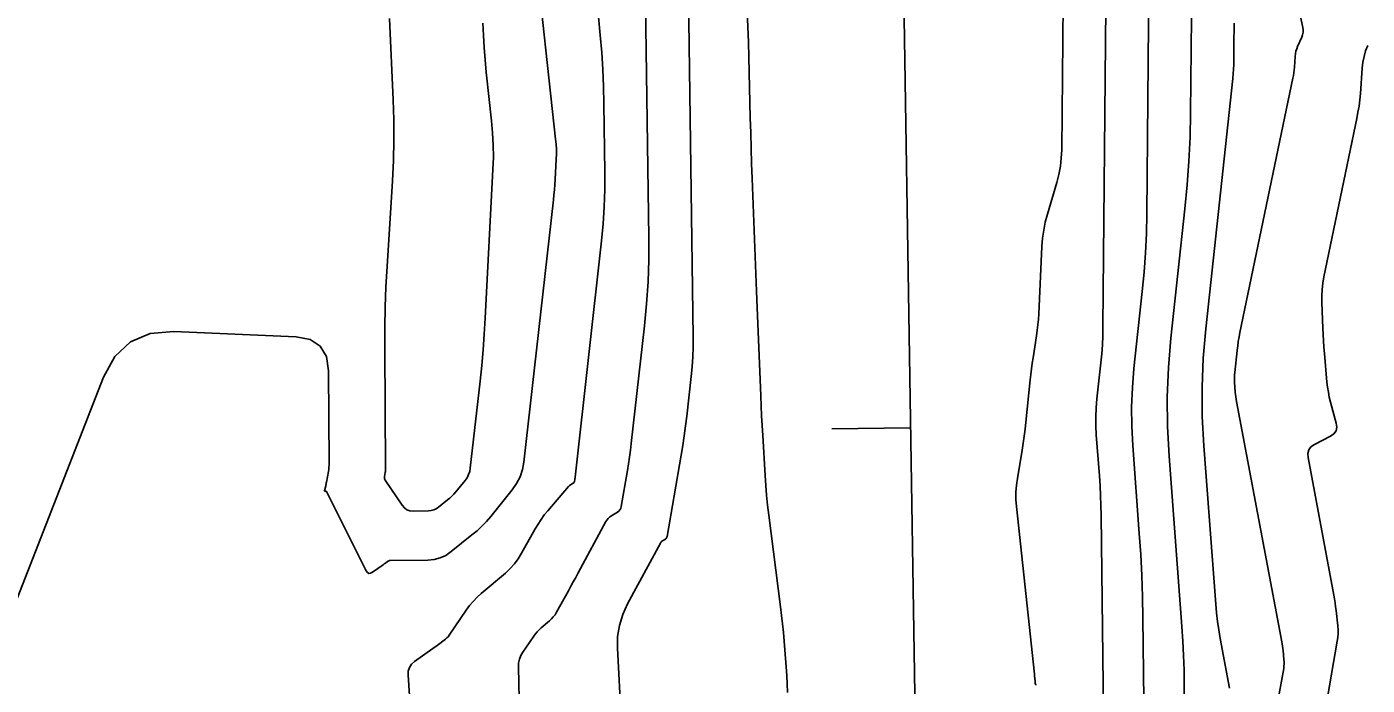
# Model space of a CAD drawing. Extents: x 1768942 to 1774819, y 723037 to 732099.
# Drawn here: x 1770759.9 to 1770861.8, y 724417.7 to 724467.7 of the extents above; entities that cross this region are included whole.
import ezdxf

# ---------------------------------------------------------------- set-up
doc = ezdxf.new("R2010")
doc.units = 0
doc.layers.add('R_Contours', color=7, linetype='Continuous')
doc.layers.add('R_Horz Alg', color=7, linetype='Continuous')

msp = doc.modelspace()

# ---------------------------------------------------------------- linework, layer by layer
at = {"layer": 'R_Contours'}
for points in [[(1770838.8, 724486.27), (1770838.55, 724458.38), (1770838.52, 724457.75), (1770838.45, 724457.14), (1770838.34, 724456.52), (1770838.18, 724455.92), (1770837.46, 724453.51), (1770837.3, 724452.9), (1770837.18, 724452.29), (1770837.09, 724451.67), (1770837.04, 724451.05), (1770836.8, 724445.94), (1770836.78, 724445.52), (1770836.74, 724445.1), (1770836.69, 724444.68), (1770836.63, 724444.26), (1770836.37, 724442.59), (1770836.3, 724442.17), (1770836.25, 724441.75), (1770836.19, 724441.33), (1770836.15, 724440.91), (1770835.83, 724437.7), (1770835.77, 724437.17), (1770835.7, 724436.63), (1770835.62, 724436.1), (1770835.54, 724435.56), (1770835.18, 724433.43), (1770835.11, 724432.9), (1770835.07, 724432.37), (1770835.07, 724431.83), (1770835.11, 724431.29), (1770836.47, 724418.54), (1770836.48, 724418.48), (1770836.48, 724418.42), (1770836.49, 724418.36), (1770836.5, 724418.3), (1770836.52, 724417.97), (1770836.53, 724417.95), (1770836.53, 724417.93), (1770836.53, 724417.91), (1770836.54, 724417.88), (1770836.56, 724417.8), (1770836.57, 724417.77), (1770836.57, 724417.75), (1770836.57, 724417.73), (1770836.57, 724417.71)], [(1770842, 724480.04), (1770841.68, 724444.95), (1770841.67, 724444.26), (1770841.64, 724443.58), (1770841.59, 724442.89), (1770841.52, 724442.21), (1770841.23, 724439.48), (1770841.17, 724438.79), (1770841.14, 724438.11), (1770841.15, 724437.42), (1770841.18, 724436.74), (1770841.42, 724433.62), (1770841.47, 724432.87), (1770841.5, 724432.12), (1770841.53, 724431.37), (1770841.55, 724430.62), (1770841.95, 724396.23)], [(1770805.04, 724415.15), (1770804.77, 724420.53), (1770804.78, 724421.41), (1770804.92, 724422.26), (1770805.17, 724423.09), (1770805.53, 724423.89), (1770808.03, 724428.5), (1770808.06, 724428.56), (1770808.1, 724428.61), (1770808.14, 724428.65), (1770808.2, 724428.69), (1770808.42, 724428.82), (1770808.47, 724428.86), (1770808.5, 724428.9), (1770808.53, 724428.96), (1770808.55, 724429.02), (1770809.61, 724435.18), (1770809.73, 724435.92), (1770809.85, 724436.67), (1770809.95, 724437.41), (1770810.04, 724438.16), (1770810.37, 724441.16), (1770810.44, 724441.9), (1770810.49, 724442.65), (1770810.52, 724443.41), (1770810.52, 724444.16), (1770810.04, 724479.31)], [(1770789.44, 724409.6), (1770788.84, 724418.47), (1770788.86, 724418.78), (1770788.95, 724419.06), (1770789.1, 724419.3), (1770789.34, 724419.51), (1770790.73, 724420.49), (1770790.84, 724420.57), (1770790.95, 724420.65), (1770791.05, 724420.73), (1770791.16, 724420.81), (1770791.6, 724421.13), (1770791.7, 724421.21), (1770791.8, 724421.3), (1770791.89, 724421.4), (1770791.97, 724421.51), (1770793.27, 724423.41), (1770793.52, 724423.76), (1770793.8, 724424.08), (1770794.09, 724424.39), (1770794.41, 724424.68), (1770796.25, 724426.23), (1770796.61, 724426.57), (1770796.93, 724426.93), (1770797.22, 724427.32), (1770797.48, 724427.74), (1770798.51, 724429.6), (1770798.73, 724429.96), (1770798.96, 724430.31), (1770799.2, 724430.65), (1770799.47, 724430.97), (1770801.04, 724432.8), (1770801.08, 724432.84), (1770801.12, 724432.88), (1770801.16, 724432.91), (1770801.2, 724432.94), (1770801.41, 724433.07), (1770801.44, 724433.09), (1770801.47, 724433.12), (1770801.48, 724433.15), (1770801.49, 724433.19), (1770801.52, 724433.35), (1770801.53, 724433.39), (1770801.53, 724433.43), (1770801.54, 724433.47), (1770801.54, 724433.51), (1770803.55, 724451.47), (1770803.68, 724452.77), (1770803.76, 724454.07), (1770803.81, 724455.37), (1770803.81, 724456.67), (1770803.74, 724461.89), (1770803.71, 724463.19), (1770803.65, 724464.49), (1770803.57, 724465.79), (1770803.46, 724467.09), (1770802.38, 724478.89)], [(1770798.46, 724473.92), (1770800.06, 724459.21), (1770800.1, 724458.82), (1770800.12, 724458.44), (1770800.12, 724458.06), (1770800.11, 724457.67), (1770800.03, 724456.13), (1770800.01, 724455.75), (1770799.98, 724455.36), (1770799.94, 724454.98), (1770799.9, 724454.59), (1770797.65, 724434.66), (1770797.55, 724434.09), (1770797.36, 724433.54), (1770797.1, 724433.03), (1770796.76, 724432.55), (1770795.13, 724430.54), (1770794.8, 724430.16), (1770794.45, 724429.8), (1770794.09, 724429.45), (1770793.7, 724429.13), (1770792.11, 724427.86), (1770791.71, 724427.58), (1770791.28, 724427.39), (1770790.83, 724427.27), (1770790.35, 724427.22), (1770787.49, 724427.18), (1770787.43, 724427.18), (1770787.38, 724427.17), (1770787.34, 724427.15), (1770787.29, 724427.12), (1770787.12, 724426.99), (1770787.08, 724426.96), (1770787.03, 724426.93), (1770786.99, 724426.9), (1770786.95, 724426.87), (1770786.13, 724426.29), (1770785.99, 724426.22), (1770785.87, 724426.21), (1770785.76, 724426.28), (1770785.67, 724426.41), (1770782.64, 724432.42), (1770782.63, 724432.44), (1770782.62, 724432.45), (1770782.6, 724432.45), (1770782.59, 724432.45), (1770782.52, 724432.44), (1770782.51, 724432.44), (1770782.5, 724432.45), (1770782.5, 724432.45), (1770782.5, 724432.47), (1770782.58, 724432.86), (1770782.59, 724432.93), (1770782.61, 724433), (1770782.62, 724433.08), (1770782.63, 724433.15), (1770782.79, 724433.95), (1770782.81, 724434.11), (1770782.83, 724434.27), (1770782.84, 724434.43), (1770782.85, 724434.59), (1770782.8, 724441.61), (1770782.64, 724442.69), (1770782.17, 724443.48), (1770781.41, 724443.97), (1770780.33, 724444.17), (1770771.03, 724444.59), (1770769.22, 724444.44), (1770767.73, 724443.81), (1770766.55, 724442.7), (1770765.68, 724441.11), (1770758.54, 724422.8)], [(1770844.92, 724406.17), (1770844.73, 724422.83), (1770844.69, 724424.43), (1770844.64, 724426.04), (1770844.56, 724427.64), (1770844.45, 724429.25), (1770843.95, 724435.93), (1770843.87, 724437.39), (1770843.86, 724438.86), (1770843.92, 724440.32), (1770844.04, 724441.78), (1770844.67, 724447.63), (1770844.81, 724449.09), (1770844.92, 724450.56), (1770844.99, 724452.03), (1770845.02, 724453.5), (1770845.2, 724473.82)], [(1770806.91, 724469.49), (1770807.15, 724451.71), (1770807.14, 724450.03), (1770807.09, 724448.36), (1770806.98, 724446.7), (1770806.82, 724445.03), (1770805.82, 724436.07), (1770805.76, 724435.56), (1770805.69, 724435.05), (1770805.61, 724434.54), (1770805.53, 724434.03), (1770805.05, 724431.28), (1770805.02, 724431.15), (1770804.95, 724431.03), (1770804.87, 724430.93), (1770804.76, 724430.85), (1770804.27, 724430.55), (1770804.16, 724430.47), (1770804.05, 724430.37), (1770803.97, 724430.26), (1770803.89, 724430.15), (1770801.78, 724426.24), (1770801.6, 724425.9), (1770801.41, 724425.57), (1770801.23, 724425.23), (1770801.04, 724424.89), (1770800.13, 724423.25), (1770800.02, 724423.07), (1770799.89, 724422.9), (1770799.76, 724422.75), (1770799.6, 724422.61), (1770798.96, 724422.06), (1770798.81, 724421.92), (1770798.66, 724421.77), (1770798.53, 724421.61), (1770798.4, 724421.44), (1770797.57, 724420.23), (1770797.42, 724419.96), (1770797.31, 724419.68), (1770797.25, 724419.39), (1770797.23, 724419.08), (1770797.32, 724415.48)], [(1770817.7, 724417.15), (1770817.68, 724417.81), (1770817.64, 724418.46), (1770817.44, 724421.07), (1770817.39, 724421.72), (1770817.32, 724422.37), (1770817.25, 724423.02), (1770817.17, 724423.67), (1770816.27, 724430.63), (1770816.18, 724431.38), (1770816.1, 724432.14), (1770816.04, 724432.89), (1770815.99, 724433.65), (1770815.81, 724436.68), (1770815.76, 724437.44), (1770815.72, 724438.19), (1770815.69, 724438.95), (1770815.66, 724439.71), (1770815.37, 724447.02), (1770815.37, 724447.07), (1770815.37, 724447.13), (1770815.37, 724447.18), (1770815.36, 724447.23), (1770815.35, 724447.44), (1770815.35, 724447.49), (1770815.35, 724447.54), (1770815.35, 724447.59), (1770815.35, 724447.65), (1770815.02, 724456.21), (1770814.97, 724457.36), (1770814.93, 724458.52), (1770814.9, 724459.67), (1770814.87, 724460.82), (1770814.75, 724465.43), (1770814.72, 724466.58), (1770814.68, 724467.73), (1770814.64, 724468.88)], [(1770856.47, 724469.55), (1770856.88, 724467.69), (1770856.9, 724467.5), (1770856.9, 724467.32), (1770856.87, 724467.13), (1770856.8, 724466.95), (1770856.49, 724466.24), (1770856.42, 724466.06), (1770856.36, 724465.88), (1770856.33, 724465.69), (1770856.3, 724465.49), (1770856.24, 724464.66), (1770856.23, 724464.45), (1770856.2, 724464.25), (1770856.17, 724464.05), (1770856.13, 724463.84), (1770852.1, 724444.5), (1770852.04, 724444.17), (1770851.98, 724443.83), (1770851.93, 724443.49), (1770851.89, 724443.15), (1770851.71, 724441.47), (1770851.69, 724441.29), (1770851.69, 724441.1), (1770851.69, 724440.92), (1770851.7, 724440.73), (1770851.75, 724439.99), (1770851.77, 724439.81), (1770851.79, 724439.62), (1770851.82, 724439.44), (1770851.85, 724439.26), (1770855.28, 724421.02), (1770855.31, 724420.85), (1770855.33, 724420.68), (1770855.36, 724420.51), (1770855.38, 724420.35), (1770855.45, 724419.67), (1770855.46, 724419.5), (1770855.46, 724419.33), (1770855.45, 724419.16), (1770855.43, 724418.99), (1770854.92, 724416.09)], [(1770787.42, 724468.36), (1770787.71, 724462.2), (1770787.76, 724460.66), (1770787.77, 724459.12), (1770787.73, 724457.58), (1770787.66, 724456.04), (1770787.25, 724449.53), (1770787.16, 724447.98), (1770787.1, 724446.43), (1770787.07, 724444.88), (1770787.07, 724443.33), (1770787.13, 724434.18), (1770787.13, 724434.1), (1770787.13, 724434.02), (1770787.12, 724433.95), (1770787.11, 724433.87), (1770787.05, 724433.56), (1770787.04, 724433.49), (1770787.05, 724433.42), (1770787.07, 724433.35), (1770787.11, 724433.28), (1770788.4, 724431.38), (1770788.56, 724431.18), (1770788.76, 724431.05), (1770788.98, 724430.97), (1770789.23, 724430.94), (1770790.39, 724430.96), (1770790.6, 724430.98), (1770790.8, 724431.03), (1770790.99, 724431.12), (1770791.17, 724431.24), (1770791.85, 724431.79), (1770792.02, 724431.93), (1770792.18, 724432.08), (1770792.33, 724432.24), (1770792.47, 724432.4), (1770793.19, 724433.27), (1770793.33, 724433.48), (1770793.45, 724433.71), (1770793.53, 724433.94), (1770793.57, 724434.2), (1770794.32, 724440.82), (1770794.45, 724442.01), (1770794.55, 724443.2), (1770794.64, 724444.39), (1770794.71, 724445.59), (1770795.3, 724456.89), (1770795.33, 724457.82), (1770795.32, 724458.75), (1770795.27, 724459.68), (1770795.19, 724460.6), (1770794.79, 724464.3), (1770794.7, 724465.23), (1770794.62, 724466.16), (1770794.57, 724467.09), (1770794.54, 724468.02)], [(1770848.41, 724468.48), (1770848.34, 724461.18), (1770848.31, 724459.36), (1770848.22, 724457.54), (1770848.09, 724455.72), (1770847.92, 724453.91), (1770846.86, 724444.09), (1770846.67, 724441.85), (1770846.58, 724439.6), (1770846.59, 724437.36), (1770846.71, 724435.11), (1770847.68, 724422.18), (1770847.76, 724421.07), (1770847.81, 724419.96), (1770847.85, 724418.85), (1770847.87, 724417.73), (1770847.93, 724413.27)], [(1770851.31, 724417.48), (1770850.6, 724421.26), (1770850.49, 724421.91), (1770850.39, 724422.56), (1770850.32, 724423.21), (1770850.26, 724423.86), (1770849.36, 724435.9), (1770849.24, 724438.13), (1770849.22, 724440.35), (1770849.31, 724442.57), (1770849.5, 724444.79), (1770851.56, 724463.82), (1770851.59, 724464.17), (1770851.62, 724464.52), (1770851.63, 724464.87), (1770851.64, 724465.22), (1770851.65, 724466.62), (1770851.65, 724466.97), (1770851.66, 724467.32), (1770851.66, 724467.67), (1770851.66, 724468.02)], [(1770861.83, 724466.32), (1770861.66, 724465.91), (1770861.54, 724465.48), (1770861.45, 724465.04), (1770861.4, 724464.6), (1770861.26, 724462.66), (1770861.22, 724462.19), (1770861.16, 724461.72), (1770861.08, 724461.25), (1770861, 724460.78), (1770858.49, 724448.73), (1770858.4, 724448.25), (1770858.35, 724447.77), (1770858.32, 724447.29), (1770858.33, 724446.8), (1770858.41, 724444.85), (1770858.43, 724444.37), (1770858.46, 724443.88), (1770858.49, 724443.39), (1770858.53, 724442.91), (1770858.72, 724440.75), (1770858.77, 724440.36), (1770858.83, 724439.98), (1770858.9, 724439.6), (1770858.99, 724439.22), (1770859.42, 724437.62), (1770859.46, 724437.31), (1770859.41, 724437.04), (1770859.25, 724436.82), (1770858.99, 724436.63), (1770857.76, 724436), (1770857.5, 724435.82), (1770857.34, 724435.59), (1770857.26, 724435.32), (1770857.28, 724435.01), (1770859.24, 724424.56), (1770859.29, 724424.27), (1770859.34, 724423.98), (1770859.38, 724423.68), (1770859.41, 724423.39), (1770859.54, 724422.22), (1770859.56, 724421.93), (1770859.56, 724421.64), (1770859.54, 724421.35), (1770859.5, 724421.06), (1770858.63, 724416.04)]]:
    msp.add_lwpolyline(points, dxfattribs=at)
at = {"layer": 'R_Horz Alg'}
msp.add_line((1770830.14, 724237.3), (1770821.12, 724822.68), dxfattribs=at)
msp.add_line((1770830.14, 724237.3), (1770821.12, 724822.68), dxfattribs=at)
msp.add_lwpolyline([(1770821.06, 724437.18), (1770827.06, 724437.28)], dxfattribs=at)

doc.saveas('drawing.dxf')
